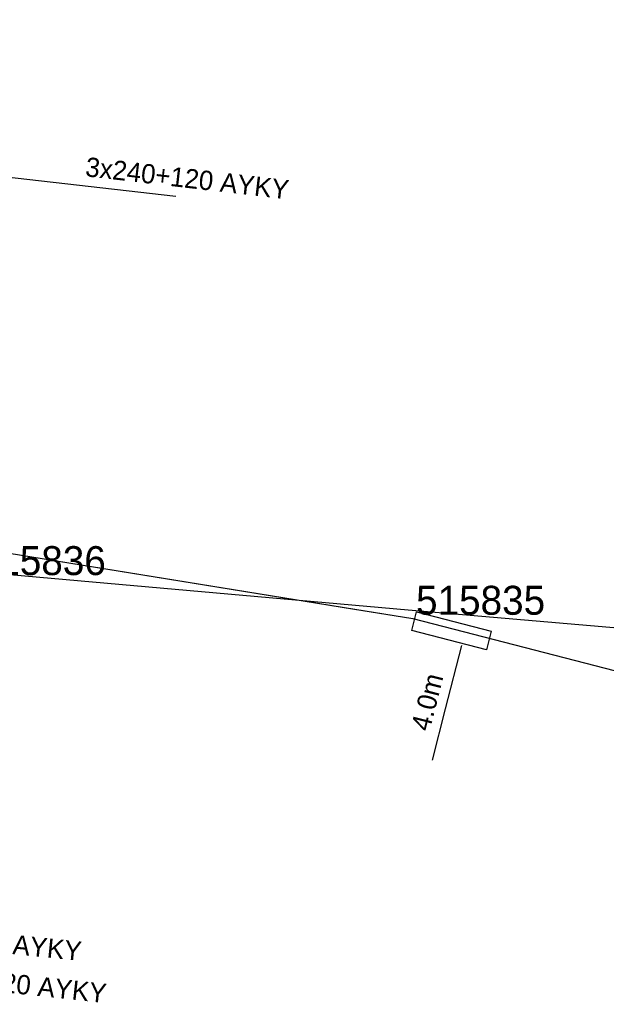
# Model space of a CAD drawing. Extents: x -746464 to -745690, y -1051581 to -1049993.
# Drawn here: x -746106.8 to -746076.4, y -1050840.3 to -1050789.4 of the extents above; entities that cross this region are included whole.
import ezdxf

# ---------------------------------------------------------------- set-up
doc = ezdxf.new("R2010")
doc.units = 0
for name, color, linetype in [('45_Eltodo_popisy', 7, 'Continuous'), ('45_Eltodo_vedeni_NN_zemni', 7, 'Continuous'), ('55_PREdi_chranicky', 7, 'Continuous'), ('55_PREdi_NN', 7, 'Continuous'), ('55_PREdi_NN_popisy', 7, 'Continuous'), ('55_PREdi_stavby_popisy', 7, 'Continuous')]:
    doc.layers.add(name, color=color, linetype=linetype)

msp = doc.modelspace()

# ---------------------------------------------------------------- linework, layer by layer
at = {"layer": '45_Eltodo_vedeni_NN_zemni'}
for points in [[(-746109.511, -1050817.921), (-746086.711, -1050819.953)], [(-746086.711, -1050819.953), (-746062.974, -1050821.986)]]:
    msp.add_lwpolyline(points, dxfattribs=at)
at = {"layer": '55_PREdi_chranicky'}
msp.add_lwpolyline([(-746086.516, -1050821.024), (-746086.266, -1050820.055), (-746082.393, -1050821.054), (-746082.643, -1050822.023), (-746086.516, -1050821.024)], close=True, dxfattribs=at)
at = {"layer": '55_PREdi_NN'}
for points in [[(-746119.869, -1050789.369), (-746120.347, -1050793.554), (-746116.03, -1050794.387), (-746117.167, -1050810.412), (-746109.962, -1050816.591), (-746089.48, -1050819.916)], [(-746115.792, -1050793.167), (-746117.167, -1050810.412), (-746109.962, -1050816.591), (-746089.464, -1050819.918), (-746086.466, -1050820.405), (-746058.148, -1050827.712), (-746044.831, -1050828.833)], [(-746089.48, -1050819.916), (-746086.466, -1050820.405), (-746058.148, -1050827.712), (-746045.601, -1050828.744), (-746045.966, -1050831.829), (-746014.362, -1050834.945), (-746014.445, -1050837.999)]]:
    msp.add_lwpolyline(points, dxfattribs=at)
at = {"layer": '55_PREdi_NN_popisy'}
msp.add_lwpolyline([(-746116.221, -1050796.556), (-746108.315, -1050797.427), (-746098.755, -1050798.523)], dxfattribs=at)
at = {"layer": '55_PREdi_stavby_popisy'}
msp.add_lwpolyline([(-746085.447, -1050827.74), (-746084.775, -1050825.078), (-746083.912, -1050821.8)], dxfattribs=at)

# ---------------------------------------------------------------- texts
at = {"layer": '45_Eltodo_popisy'}
for s, p in [('515836', (-746109.072, -1050818.149)), ('515835', (-746086.294, -1050820.204))]:
    msp.add_text(s, height=1.5, dxfattribs=at).set_placement(p)
at = {"layer": '55_PREdi_NN_popisy'}
for s, rotation, p in [('3x240+120 AYKY', 353.4629, (-746103.478, -1050797.478)), ('3x185+95 AYKY', 354.2589, (-746113.494, -1050837.154)), ('3x240+120 AYKY', 353.9028, (-746112.94, -1050839.202))]:
    msp.add_text(s, height=1, rotation=rotation, dxfattribs=at).set_placement(p)
at = {"layer": '55_PREdi_stavby_popisy'}
msp.add_text('4.0m', height=1, rotation=75.8278, dxfattribs=at).set_placement((-746085.596, -1050826.287))

doc.saveas('drawing.dxf')
